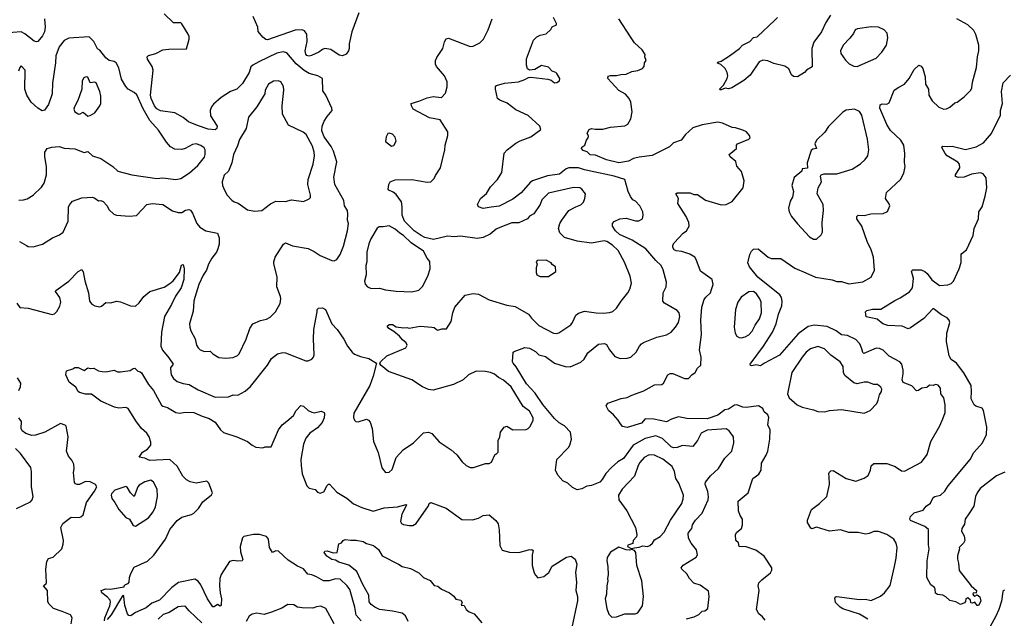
# Model space of a CAD drawing. Extents: x 2057697 to 2160550, y 827490 to 1016834.
# Tile 411 of 509: x 2079763 to 2088032, y 991121 to 996148. Entities that reach past the tile are written whole.
import ezdxf

# ---------------------------------------------------------------- set-up
doc = ezdxf.new("R2010")
doc.units = 0

msp = doc.modelspace()

# ---------------------------------------------------------------- linework, layer by layer
at = {"layer": '0CON20XD'}
for points in [[(2079762.5, 994285), (2079820.3, 994250.3), (2079835, 994242.5), (2079875, 994240), (2079955, 994262.9), (2080038.8, 994315), (2080098.3, 994341.7), (2080128, 994365), (2080171.2, 994455), (2080173.8, 994575), (2080182.7, 994597.3), (2080205, 994623.3), (2080285, 994652), (2080375, 994656.2), (2080395, 994650), (2080425, 994627.5), (2080445, 994630), (2080465, 994620), (2080495, 994586.7), (2080515, 994550), (2080554.2, 994514.2), (2080575, 994506), (2080685, 994499.2), (2080745, 994503.3), (2080831.2, 994595), (2080875, 994604.2), (2080965, 994595.8), (2081045, 994542.5), (2081095, 994528), (2081125, 994530), (2081155, 994549.4), (2081184.2, 994554.2), (2081197.1, 994547.1), (2081214.2, 994524.2), (2081249.2, 994435), (2081275, 994404.2), (2081325, 994374.3), (2081425, 994354.4), (2081439.1, 994315), (2081437.2, 994262.8), (2081427.5, 994222.5), (2081415.3, 994194.7), (2081375.8, 994145), (2081348.6, 994095), (2081332.9, 994045), (2081305, 994002), (2081268.2, 993925), (2081234, 993816), (2081225.6, 993785), (2081219.4, 993700.6), (2081190, 993595), (2081191.2, 993565), (2081198.8, 993535), (2081237.7, 993467.7), (2081248.8, 993415), (2081261.2, 993391.2), (2081277.5, 993375), (2081315, 993362.9), (2081363, 993363), (2081385, 993342), (2081435, 993312), (2081495, 993304.3), (2081555, 993312.5), (2081590.9, 993329.1), (2081606.7, 993343.3), (2081665.7, 993465), (2081694.3, 993555), (2081720, 993595), (2081785, 993620.8), (2081835, 993632.9), (2081865, 993649.2), (2081910.8, 993695), (2081949.2, 993765), (2081956.6, 993803.4), (2081954.4, 993824.4), (2081923.1, 993905), (2081924.3, 993985), (2081898.3, 994101.7), (2081896, 994115), (2081908, 994155), (2081977, 994263), (2081995, 994273.8), (2082055, 994248), (2082185, 994225.7), (2082235, 994201.9), (2082285, 994168.1), (2082385, 994124.3), (2082405, 994123.1), (2082425, 994133.3), (2082453.1, 994175), (2082481.2, 994245), (2082516.2, 994375), (2082523.5, 994435), (2082514.5, 994465), (2082519.5, 994515), (2082515.5, 994545), (2082490, 994585), (2082485, 994630), (2082408.9, 994765), (2082401.9, 994825), (2082425.5, 994955), (2082399.1, 995045), (2082378.3, 995081.7), (2082319.6, 995165), (2082301.2, 995215), (2082301.8, 995255), (2082320, 995295), (2082344.6, 995335.4), (2082387.5, 995385), (2082384, 995405), (2082333.8, 995515), (2082309.5, 995549.5), (2082306.2, 995655), (2082267.4, 995677.4), (2082195, 995694.6), (2082151.9, 995721.9), (2082085, 995776.8), (2082005, 995870), (2081975, 995877.5), (2081923.1, 995866.9), (2081770, 995795), (2081720, 995765), (2081705, 995752), (2081688.7, 995705), (2081635, 995611.5), (2081585.4, 995564.6), (2081534, 995545), (2081455, 995493.1), (2081390.5, 995439.5), (2081373.3, 995415), (2081363.6, 995385), (2081365, 995341.2), (2081420, 995255), (2081418.8, 995235), (2081405, 995222.9), (2081345, 995229.6), (2081255, 995259.3), (2081180.8, 995290.8), (2081136.7, 995326.7), (2081064.3, 995365), (2080945, 995381.2), (2080915, 995400), (2080894.3, 995425), (2080867.3, 995485), (2080861, 995515), (2080882.5, 995725), (2080875.8, 995755), (2080835.8, 995815), (2080832, 995835), (2080843.7, 995846.3), (2080905, 995863.3), (2080965, 995893.3), (2081015, 995901.2), (2081165, 995903.8), (2081186, 995985), (2081186.2, 996006.2), (2081177.5, 996025), (2081125, 996113.3), (2081115, 996120), (2081055, 996120), (2080975, 996197.5)], [(2082611.5, 996205), (2082552.7, 996045), (2082529.2, 995945), (2082530, 995905), (2082523.9, 995886.1), (2082505, 995858.8), (2082475, 995843.8), (2082445, 995850), (2082376.4, 995896.4), (2082325, 995905.7), (2082305, 995897.5), (2082276.1, 995873.9), (2082214.3, 995845.7), (2082195, 995841.4), (2082175, 995846.2), (2082165, 995857.5), (2082159.2, 995885), (2082175.9, 995964.1), (2082173.8, 996025), (2082155, 996053.8), (2082135, 996062.5), (2082075, 996059.1), (2081845, 995979.2), (2081830.2, 995980.2), (2081805, 996000), (2081765, 996049.5), (2081762.4, 996085), (2081722.5, 996175)], [(2086573.2, 996186.8), (2086532.5, 996125), (2086496.8, 996045), (2086431.3, 995958.7), (2086416.7, 995905), (2086417.5, 995752.5), (2086372, 995725), (2086355, 995703.3), (2086295, 995668.8), (2086262, 995672), (2086243.8, 995685), (2086221.2, 995735), (2086188.3, 995758.3), (2086095, 995780.5), (2086045, 995803.3), (2086005, 995806.5), (2085973.1, 995795), (2085897.9, 995682.1), (2085845, 995637.1), (2085742.5, 995575), (2085715, 995566.7), (2085687, 995573), (2085655, 995558.8), (2085645, 995558.8), (2085640.8, 995565), (2085672.5, 995597.5), (2085704, 995655), (2085710, 995675), (2085704.2, 995705), (2085688.3, 995738.3), (2085650.7, 995770.7), (2085623.6, 995783.6), (2085625, 995790), (2085655, 995800), (2085725, 995844), (2085808.8, 995905), (2085833.3, 995935), (2085893.8, 995965), (2085925, 995997.5), (2085955, 996003.8), (2086105, 996144), (2086125.8, 996165)], [(2079970.4, 996155), (2079975.3, 996085), (2079970.4, 996045), (2079955, 996012), (2079915, 995965.6), (2079905, 995961.1), (2079885, 995966.9), (2079805, 996029.5), (2079775, 996044.6), (2079635, 996034.6)], [(2080805, 993824), (2080855, 993865.8), (2080975, 993900.8), (2081025, 993931.4), (2081050.8, 993955), (2081105.4, 994024.6), (2081122.7, 994087.3), (2081135, 994091.2), (2081144.6, 994055), (2081140.9, 993965), (2081119.1, 993895), (2081072.1, 993825), (2081038.6, 993755), (2080979.2, 993655), (2080953.1, 993525), (2080948.2, 993405), (2080961.9, 993371.9), (2081015, 993309.2), (2081051.2, 993255), (2081028.6, 993225), (2081028.6, 993215), (2081036, 993165), (2081053.3, 993135), (2081085, 993110), (2081135, 993092.5), (2081185, 993084.3), (2081261.2, 993038.8), (2081405, 992978.1), (2081515, 992981.2), (2081555, 992998.8), (2081595, 992996.2), (2081655, 993028), (2081702.1, 993067.9), (2081845, 993248), (2081876.5, 993303.5), (2081927.3, 993342.7), (2081973.9, 993353.9), (2081995, 993351.2), (2082165, 993282), (2082185, 993284), (2082215, 993298), (2082230.8, 993315), (2082235.7, 993335), (2082230, 993465), (2082234.2, 993545), (2082261.2, 993695), (2082260, 993715), (2082272.5, 993725), (2082305, 993728.1), (2082332, 993715), (2082383.1, 993595), (2082430, 993545), (2082485, 993463.8), (2082514.4, 993405), (2082556.2, 993355), (2082575, 993340), (2082625, 993319.2), (2082695, 993302), (2082760, 993265), (2082732, 993155), (2082703.9, 993076.1), (2082568.8, 992845), (2082566.4, 992806.4), (2082574.1, 992784.1), (2082585, 992773.3), (2082605, 992771.2), (2082675, 992793.3), (2082692.5, 992785), (2082705, 992767.5), (2082722, 992715), (2082734.4, 992605), (2082773.2, 992513.2), (2082802.9, 992385), (2082835, 992346.2), (2082865, 992348), (2082890.3, 992369.7), (2082925, 992471.2), (2082983.3, 992536.7), (2083070.8, 992595), (2083155, 992678), (2083195, 992683.8), (2083225, 992673.3), (2083285, 992603.8), (2083385.6, 992535.6), (2083435, 992493.3), (2083477.5, 992435), (2083512.5, 992405), (2083545, 992387.5), (2083573, 992387), (2083675, 992420), (2083705, 992420), (2083725, 992432.5), (2083755, 992500), (2083765, 992500), (2083780, 992515), (2083780, 992615), (2083796.2, 992645), (2083800, 992685), (2083832.5, 992725), (2083855, 992733.3), (2083905, 992702.5), (2084015, 992707.1), (2084034.3, 992715.7), (2084049.1, 992730.9), (2084076.4, 992786.4), (2084073.9, 992803.9), (2084045, 992860), (2083990.9, 992900.9), (2083890, 993065), (2083825, 993121.2), (2083785, 993143.3), (2083751, 993171), (2083718, 993185), (2083675, 993193.9), (2083595, 993197.1), (2083531.2, 993165), (2083487.5, 993122.5), (2083405, 993085.8), (2083235, 993035.6), (2083195, 993042.2), (2083145, 993063.6), (2083055, 993124.6), (2082860, 993195), (2082797.5, 993245), (2082788.3, 993258.3), (2082792.5, 993275), (2082845, 993325.7), (2083005, 993391.2), (2083016.2, 993415), (2083007.5, 993435), (2082978.3, 993458.3), (2082951.7, 993491.7), (2082905, 993530), (2082862.5, 993555), (2082850, 993575), (2082865, 993587.5), (2082893, 993587), (2082925, 993570), (2082985, 993560), (2083015, 993563.3), (2083035, 993558.8), (2083125, 993573.8), (2083225, 993566.2), (2083245, 993562.5), (2083262.5, 993545), (2083275, 993541.2), (2083307, 993553), (2083347, 993553), (2083385, 993612.5), (2083399.2, 993685), (2083416, 993735), (2083505, 993836), (2083571.2, 993848.8), (2083615, 993844.2), (2083705, 993794.4), (2083855, 993751.5), (2083925, 993738.6), (2084036.4, 993676.4), (2084061.7, 993641.7), (2084121.3, 993581.3), (2084245, 993514.2), (2084268.3, 993511.7), (2084291.7, 993518.3), (2084391.2, 993585), (2084406.2, 993605), (2084433.1, 993666.9), (2084455.8, 993684.2), (2084505, 993699.2), (2084605, 993685.8), (2084665, 993684.3), (2084715, 993688.6), (2084745, 993698), (2084776, 993725), (2084814.6, 993785.4), (2084870, 993855), (2084887.5, 993885), (2084902, 993935), (2084890, 993995), (2084842.4, 994112.4), (2084788.8, 994208.8), (2084742.5, 994255), (2084695, 994285.4), (2084671.7, 994291.7), (2084565, 994271.6), (2084445, 994288.7), (2084338.6, 994318.6), (2084299.3, 994359.3), (2084288.1, 994395), (2084298.6, 994435), (2084315.5, 994464.5), (2084374, 994545), (2084433.3, 994575), (2084475, 994593.8), (2084496.7, 994615), (2084510, 994645), (2084513.8, 994685), (2084484.2, 994724.2), (2084466.7, 994735), (2084415, 994738.6), (2084205, 994690), (2084148, 994635), (2084133.4, 994596.6), (2084082, 994518), (2084045, 994497.5), (2084028.8, 994475), (2083955, 994443.3), (2083895, 994441.1), (2083795, 994402.5), (2083765, 994387.5), (2083712.8, 994347.2), (2083655, 994319.2), (2083605, 994309.2), (2083465, 994330.3), (2083415, 994323.4), (2083355, 994328.9), (2083239.2, 994300.8), (2083165, 994318.4), (2083135.2, 994335.2), (2083075, 994373.8), (2082994.3, 994455), (2082973.7, 994505), (2082976.2, 994575), (2082968.1, 994618.1), (2082925, 994680), (2082900.2, 994700.2), (2082862.5, 994715), (2082856.7, 994725), (2082863.3, 994765), (2082873.3, 994785), (2082916, 994804), (2083055, 994805.7), (2083185, 994784.2), (2083215, 994786), (2083245, 994813.3), (2083255, 994840), (2083296, 994905), (2083333.8, 995055), (2083335.8, 995095), (2083357.5, 995175), (2083357.5, 995205), (2083295, 995307.5), (2083205, 995324), (2083067, 995397), (2083052.5, 995425), (2083050, 995445), (2083116.1, 995463.9), (2083185, 995492), (2083235, 995502), (2083305, 995493.3), (2083338.7, 995531.3), (2083352.5, 995585), (2083354.2, 995625), (2083330, 995675), (2083262.5, 995755), (2083254.4, 995775), (2083254.3, 995804.3), (2083265, 995830), (2083315.5, 995904.5), (2083329.1, 995960.9), (2083345, 995986.7), (2083365, 995991.2), (2083545, 995921.4), (2083570, 995925), (2083627.6, 995952.4), (2083657.5, 995985), (2083697, 996063), (2083732, 996155)], [(2085362.6, 991117.4), (2085426.8, 991133.2), (2085465, 991154.2), (2085495, 991182), (2085515.9, 991184.1), (2085543.3, 991205), (2085554.2, 991305.8), (2085548.7, 991348.7), (2085478.3, 991398.3), (2085425, 991417.5), (2085388.6, 991455), (2085365.5, 991495.5), (2085323.2, 991533.2), (2085319.2, 991545), (2085335, 991568), (2085443.8, 991635), (2085454, 991655), (2085447.1, 991695), (2085402, 991752), (2085380.8, 991795), (2085377.5, 991835), (2085395, 991858), (2085408.6, 991875), (2085414, 991905), (2085437.5, 991945), (2085495.6, 992005), (2085545.8, 992115), (2085548.1, 992141.9), (2085541.1, 992185), (2085518.9, 992245), (2085523.5, 992265), (2085565, 992318.6), (2085632, 992378), (2085685.4, 992464.6), (2085742.5, 992525), (2085761.4, 992595), (2085756.2, 992645), (2085722, 992695), (2085695, 992711.5), (2085535, 992700.9), (2085485.3, 992674.7), (2085455, 992614.2), (2085416.4, 992563.6), (2085327.9, 992572.1), (2085283.4, 992556.6), (2085255, 992553.8), (2085235, 992560.9), (2085161, 992631), (2085105.4, 992654.6), (2085015, 992630.9), (2084915.5, 992575), (2084835, 992462.9), (2084785, 992434.5), (2084732.6, 992387.4), (2084684, 992336), (2084655, 992286), (2084635, 992264), (2084565, 992235.8), (2084525, 992231.2), (2084485, 992208.8), (2084445, 992201.2), (2084405, 992220), (2084365.6, 992255.6), (2084325, 992276.7), (2084282.7, 992322.7), (2084263.3, 992365), (2084273.3, 992455), (2084372, 992555), (2084384.3, 992575), (2084398, 992625), (2084388, 992685), (2084338.5, 992738.5), (2084293.9, 992763.9), (2084255, 992800), (2084157.2, 992917.2), (2084091.8, 993011.8), (2084020.4, 993090.4), (2083932.6, 993232.6), (2083906, 993265), (2083902, 993275), (2083907.5, 993355), (2083915, 993362.5), (2084005, 993394), (2084045, 993388.6), (2084095, 993362.5), (2084122.4, 993332.4), (2084178.3, 993318.3), (2084254.6, 993264.6), (2084344.3, 993234.3), (2084385, 993232), (2084475, 993270.8), (2084503.4, 993296.6), (2084535, 993350.8), (2084625, 993422), (2084675, 993428.8), (2084690.6, 993420.6), (2084716.4, 993376.4), (2084760.3, 993320.3), (2084805, 993302), (2084865.7, 993304.3), (2084895, 993314), (2084941.4, 993355), (2084967.1, 993405), (2084983.8, 993426.2), (2085002.8, 993437.2), (2085115, 993483.1), (2085195, 993502.9), (2085234, 993525), (2085270.8, 993565), (2085295.7, 993605), (2085307.1, 993655), (2085300.8, 993685), (2085285, 993706), (2085177.7, 993767.7), (2085164.2, 993784.2), (2085168, 993855), (2085192, 993905), (2085196, 993945), (2085168.1, 994048.1), (2085150, 994085), (2085106.5, 994126.5), (2085022.5, 994225), (2084906.6, 994296.6), (2084800.9, 994345), (2084767.5, 994375), (2084741.1, 994415), (2084741.4, 994435), (2084755, 994452.9), (2084803.4, 994476.6), (2084855, 994482.5), (2084935, 994458.2), (2084962.6, 994457.4), (2084992, 994475), (2084999.4, 994505), (2084995.7, 994535), (2084970.6, 994585), (2084935, 994623.1), (2084912, 994635), (2084893.9, 994663.9), (2084871.9, 994705), (2084845.4, 994805.4), (2084756.7, 994835), (2084505, 994886.4), (2084455, 994903.4), (2084375, 994903.8), (2084352.7, 994895), (2084295, 994850.9), (2084195, 994837.1), (2084070, 994795), (2084049.4, 994780.6), (2083975, 994693.1), (2083905, 994641.1), (2083789.1, 994580.9), (2083722.7, 994572.7), (2083655, 994561.2), (2083617, 994577), (2083607.5, 994595), (2083633.8, 994645), (2083683, 994687), (2083716.2, 994745), (2083774.5, 994805.5), (2083812.9, 994865), (2083832.2, 995027.8), (2083856.1, 995053.9), (2083929.1, 995110.9), (2083965, 995130.8), (2084056.2, 995165), (2084138.8, 995225), (2084132, 995255), (2084033.8, 995343.8), (2083930.8, 995390.8), (2083855.4, 995445.4), (2083795, 995471.2), (2083776.1, 995486.1), (2083757.5, 995565), (2083758.8, 995585), (2083765.9, 995594.1), (2083835.7, 995614.3), (2083953.2, 995626.8), (2084005.6, 995644.4), (2084035, 995662), (2084055, 995664), (2084197.5, 995647.5), (2084225, 995638.8), (2084255, 995618.8), (2084275, 995621.2), (2084296.7, 995635), (2084300, 995655), (2084273.8, 995695), (2084265, 995703.8), (2084234.3, 995714.3), (2084205, 995748), (2084145, 995763.8), (2084089.5, 995730.5), (2084045, 995723.8), (2084026.7, 995735), (2084018, 995765), (2084020.3, 995819.7), (2084078.8, 995975), (2084105, 996003.8), (2084132.7, 996017.3), (2084185, 996030), (2084224.2, 996065.8), (2084235, 996086.7), (2084270, 996105), (2084270, 996115), (2084246.2, 996165)], [(2085824.2, 994874.2), (2085786.4, 994916.4), (2085778.3, 994958.3), (2085730, 994995), (2085722.5, 995015), (2085782.5, 995065), (2085782.5, 995095), (2085790, 995105), (2085885, 995143.3), (2085896.7, 995155), (2085893.3, 995175), (2085867.5, 995205), (2085835, 995220), (2085775, 995240), (2085745, 995243.8), (2085665, 995278.6), (2085625, 995287.5), (2085494.6, 995265.4), (2085415, 995238.6), (2085354.2, 995185), (2085316.7, 995135), (2085255, 995112.9), (2085218.8, 995081.2), (2085075, 995006.1), (2084965, 994994.6), (2084918.5, 994981.5), (2084875, 994958.9), (2084795.8, 994945.8), (2084691.7, 994971.7), (2084598.8, 995008.8), (2084554.1, 995014.1), (2084528.3, 995038.3), (2084495, 995048.8), (2084480, 995065), (2084485, 995076.2), (2084510, 995095), (2084522.5, 995135), (2084536.7, 995155), (2084539.3, 995169.3), (2084527.5, 995195), (2084545, 995226.2), (2084565, 995233.3), (2084595, 995227.5), (2084660.6, 995229.4), (2084725, 995244.2), (2084845, 995256), (2084869.1, 995270.9), (2084894.2, 995315), (2084906.9, 995375), (2084895.7, 995455), (2084882.5, 995485), (2084851.3, 995521.3), (2084793.4, 995553.4), (2084701.2, 995655), (2084705, 995672.5), (2084725, 995680), (2084775, 995678.8), (2084811.7, 995688.3), (2084855, 995690), (2084905, 995713.8), (2084955, 995720), (2084992.3, 995737.7), (2085006.7, 995755), (2085011.2, 995785), (2085023.3, 995805), (2085013.8, 995835), (2085016.2, 995855), (2084990, 995895), (2084925, 995952), (2084893.1, 996003.1), (2084794.4, 996155)], [(2086885, 991112.7), (2086815.3, 991155.3), (2086675, 991202.1), (2086652, 991215), (2086613.8, 991255), (2086608.3, 991291.7), (2086617.5, 991302.5), (2086626.7, 991303.3), (2086815, 991279.1), (2086865, 991281.5), (2086915, 991271.1), (2086991.9, 991308.1), (2087025.5, 991334.5), (2087072.5, 991397.5), (2087110, 991555), (2087124.4, 991625.6), (2087132.9, 991715), (2087123, 991753), (2087104, 991785), (2087044.2, 991825), (2086975, 991851.2), (2086935, 991851.1), (2086896.9, 991833.1), (2086865, 991828.9), (2086805, 991840.8), (2086725, 991842.9), (2086655, 991864), (2086565, 991853.8), (2086455, 991885.8), (2086415, 991873.3), (2086407, 991877), (2086380, 991925), (2086380, 991945), (2086413.3, 992035), (2086480, 992085), (2086542.5, 992145), (2086563.5, 992245), (2086561.1, 992311.1), (2086558, 992335), (2086562.7, 992347.3), (2086575, 992358.8), (2086595, 992362), (2086705, 992295.8), (2086785.8, 992274.2), (2086855, 992298.8), (2086889.7, 992320.3), (2086909.2, 992365), (2086915, 992402.5), (2086935, 992421.2), (2087045, 992422.5), (2087116.4, 992396.4), (2087169.7, 992359.7), (2087195, 992355.8), (2087337, 992433), (2087383, 992497), (2087415.5, 992605), (2087491.4, 992738.6), (2087516.9, 992795), (2087535, 992850), (2087534, 992915), (2087525, 992972.5), (2087500, 993005), (2087495, 993052.5), (2087475, 993078.8), (2087455, 993083.3), (2087433.6, 993076.4), (2087405, 993078.8), (2087380.7, 993059.3), (2087340, 993055), (2087312.5, 993035), (2087295, 993030), (2087255, 993074), (2087182.4, 993102.4), (2087174.5, 993125), (2087183.5, 993175), (2087182.2, 993205), (2087171.4, 993255), (2087153.6, 993273.6), (2087065, 993321.1), (2087014.1, 993374.1), (2086985, 993387.9), (2086955, 993389.6), (2086852.5, 993345), (2086843.2, 993353.2), (2086836.7, 993385), (2086817.9, 993425), (2086785, 993462.7), (2086715, 993496.4), (2086665, 993500.5), (2086619.4, 993535), (2086545, 993570.4), (2086435, 993582.7), (2086385, 993572.7), (2086300.7, 993509.3), (2086145, 993330.8), (2086017.5, 993265), (2085985, 993242.5), (2085945, 993250), (2085911.7, 993241.7), (2085900, 993245), (2085897.5, 993255), (2086010, 993405), (2086085.3, 993524.7), (2086115.3, 993594.7), (2086134.2, 993675.8), (2086162.7, 993745), (2086167.3, 993785), (2086160.9, 993815), (2086146.8, 993836.8), (2085960.9, 993985), (2085891.3, 994071.3), (2085878.1, 994105), (2085894.1, 994175.9), (2085908.8, 994205), (2085925, 994220), (2085965, 994223.8), (2086047.5, 994155), (2086075, 994143.8), (2086155, 994143.3), (2086271.7, 994061.7), (2086365, 994022.2), (2086445, 993986.9), (2086585, 993963.3), (2086625, 993948.9), (2086665, 993948.9), (2086725, 993930), (2086845, 993945.6), (2086913, 993987), (2086940.5, 994045), (2086934.6, 994155), (2086913.8, 994215), (2086878.8, 994285), (2086834.4, 994414.4), (2086793.8, 994475), (2086793.8, 994495), (2086805, 994506.2), (2086855, 994504), (2086911.2, 994518.8), (2087015, 994520), (2087051.7, 994538.3), (2087070, 994585), (2087065, 994602.5), (2087033.8, 994645), (2087042.1, 994697.9), (2087158.8, 994805), (2087189.3, 994859.3), (2087200, 994915), (2087192.3, 994947.7), (2087197.5, 995025), (2087188, 995095), (2087162, 995135), (2087076.5, 995216.5), (2087045, 995268.6), (2086985.6, 995405), (2086988.3, 995431.7), (2087005, 995440), (2087045, 995439.2), (2087065, 995448.8), (2087108, 995555), (2087145, 995582), (2087195, 995606.2), (2087232.5, 995655), (2087275, 995728.8), (2087315, 995766.2), (2087335, 995756.7), (2087347.3, 995737.3), (2087367.1, 995667.1), (2087370, 995605), (2087394, 995565), (2087398.8, 995515), (2087426.7, 995465), (2087482.4, 995412.4), (2087525, 995397.5), (2087545, 995400), (2087575, 995414), (2087615, 995448.8), (2087635, 995456.2), (2087695, 995498.8), (2087750, 995555), (2087760, 995575), (2087763.9, 995623.9), (2087798.1, 995745), (2087807.1, 995835), (2087818.6, 995885), (2087816.9, 995935), (2087793.4, 996023.4), (2087775, 996056.2), (2087725, 996103.3), (2087632.5, 996155)], [(2086795, 995754.2), (2086955.4, 995824.6), (2087004, 995875), (2087041.2, 995935), (2087052.5, 995995), (2087047.5, 996035), (2087023, 996063), (2086975, 996084.3), (2086915, 996088.5), (2086798.3, 996071.7), (2086778.3, 996061.7), (2086765, 996032.5), (2086735, 995992.5), (2086677.5, 995935), (2086656.7, 995885), (2086660, 995865), (2086697.7, 995807.7), (2086727.7, 995777.7), (2086767.7, 995757.7), (2086795, 995754.2)], [(2079755, 994631.9), (2079795, 994634.3), (2079825, 994644.2), (2079876, 994675), (2079945, 994742.5), (2079969.4, 994775), (2079988.5, 994845), (2079987.5, 994915), (2079973.1, 994995), (2079974.3, 995035), (2079994.2, 995065.8), (2080032.3, 995077.7), (2080095, 995084), (2080135, 995069.2), (2080225, 995064.2), (2080305, 995032.9), (2080335, 995040.6), (2080375, 995005.6), (2080445, 994981.1), (2080546.2, 994915), (2080586.6, 994876.6), (2080705.6, 994845.6), (2080915, 994814.4), (2080965, 994819.2), (2081075, 994806), (2081116.8, 994813.2), (2081188.9, 994861.1), (2081257.6, 994922.4), (2081315.7, 994994.3), (2081321.2, 995015), (2081320, 995055), (2081312.3, 995072.3), (2081285, 995090), (2081245, 995104.3), (2081215, 995099.4), (2081153.6, 995066.4), (2081125, 995059.1), (2081065, 995061.5), (2081029.6, 995079.6), (2080995, 995118.8), (2080929.3, 995219.3), (2080855, 995302), (2080799.6, 995399.6), (2080745.4, 995515.4), (2080725, 995535.8), (2080675, 995564), (2080655, 995586.7), (2080619.1, 995649.1), (2080594.7, 995744.7), (2080573.6, 995785), (2080555, 995797.1), (2080515, 995804.4), (2080485, 995827.2), (2080435, 995891.9), (2080415, 995904.2), (2080385, 995963.8), (2080345, 996003.8), (2080175, 995993.1), (2080135.7, 995974.3), (2080095, 995920), (2080067.3, 995845), (2080064.5, 995785.5), (2080039.2, 995615), (2080034.4, 995525), (2080004.3, 995435), (2079971.7, 995388.3), (2079952.1, 995382.1), (2079914.5, 995404.5), (2079860, 995455), (2079823.6, 995513.6), (2079805.8, 995565), (2079807.5, 995725), (2079775, 995760), (2079763, 995747), (2079753.3, 995715)], [(2080335, 995338.8), (2080355, 995342), (2080394.2, 995365.8), (2080436.4, 995423.6), (2080444.2, 995445), (2080444.1, 995505.9), (2080437.1, 995545), (2080405, 995617.5), (2080395, 995623.3), (2080355, 995616.2), (2080336, 995665), (2080321.2, 995668.8), (2080300.3, 995659.7), (2080286.8, 995633.2), (2080284.3, 995565), (2080252.1, 995467.9), (2080222.5, 995415), (2080218, 995395), (2080226.7, 995375), (2080255, 995356.2), (2080265, 995353.8), (2080295, 995371.2), (2080335, 995338.8)], [(2081735, 994539.4), (2081795, 994544.2), (2081869.1, 994600.9), (2081915, 994624.2), (2081995, 994620), (2082045, 994634.2), (2082145, 994620), (2082195, 994642.5), (2082203.8, 994655), (2082205.9, 994674.1), (2082183.6, 994765), (2082184.5, 994805), (2082226.4, 994935), (2082237.8, 995005), (2082236.3, 995036.3), (2082221.9, 995085), (2082167.5, 995185), (2082144.5, 995204.5), (2082020.7, 995260.7), (2081968.6, 995355), (2081967.1, 995425), (2081980, 995555), (2081977.3, 995587.3), (2081956.7, 995625), (2081935, 995633.8), (2081895, 995630.8), (2081853.2, 995606.8), (2081825, 995556.7), (2081822.9, 995525), (2081807.5, 995502.5), (2081755.7, 995415), (2081685, 995330), (2081664.4, 995235), (2081608, 995142), (2081592.2, 995087.8), (2081558.6, 995015), (2081544, 994945), (2081517.5, 994875), (2081478.8, 994841.2), (2081461.9, 994785), (2081465.7, 994755), (2081482.5, 994715), (2081505.8, 994675), (2081545, 994631.4), (2081565, 994618.1), (2081597.9, 994607.9), (2081675, 994550.5), (2081735, 994539.4)], [(2088035, 992348.6), (2087965, 992318.6), (2087828.3, 992211.7), (2087803.8, 992176.2), (2087791.1, 992145), (2087775, 992062.5), (2087735, 991997.5), (2087703.3, 991955), (2087697, 991913), (2087673.8, 991875), (2087673, 991853), (2087693.8, 991815), (2087700, 991775), (2087688.3, 991751.7), (2087653.6, 991716.4), (2087656.7, 991705), (2087638.8, 991645), (2087638.3, 991618.3), (2087647.5, 991585), (2087651.7, 991521.7), (2087754.1, 991394.1), (2087798, 991355), (2087796.7, 991333.3), (2087770, 991335), (2087767.5, 991325), (2087773.3, 991315), (2087785, 991307.5), (2087805, 991317.5), (2087825, 991302.5), (2087833.8, 991265), (2087815, 991227.5), (2087805, 991230), (2087785, 991257.5), (2087765, 991247.5), (2087751.7, 991251.7), (2087746.7, 991275), (2087725, 991292.5), (2087710, 991285), (2087707, 991263), (2087698.3, 991251.7), (2087665, 991237.5), (2087625, 991260), (2087575, 991271.2), (2087542, 991302), (2087515.9, 991315.9), (2087471.7, 991321.7), (2087455, 991332.5), (2087452.5, 991365), (2087445, 991380), (2087415, 991401.2), (2087382.4, 991465), (2087383.6, 991603.6), (2087400.3, 991705), (2087395, 991737.5), (2087395, 991866.2), (2087365, 991890.8), (2087242.7, 991942.7), (2087238, 991955), (2087244, 991975), (2087275, 992005.8), (2087350.7, 992029.3), (2087375.8, 992064.2), (2087412.3, 992087.7), (2087433.8, 992135), (2087447.5, 992145), (2087495, 992155.7), (2087532.1, 992187.9), (2087560.9, 992235), (2087745.8, 992454.2), (2087775, 992512.7), (2087847.5, 992595), (2087883.4, 992665), (2087885.3, 992725), (2087856.9, 992865), (2087845, 992885.6), (2087792.9, 992902.9), (2087780, 992915), (2087753.2, 992963.2), (2087756.4, 993025), (2087752.3, 993075), (2087692.1, 993182.1), (2087630.4, 993265), (2087586.2, 993295), (2087568.2, 993325), (2087545.2, 993445.2), (2087550.2, 993515), (2087575.4, 993605), (2087570, 993625), (2087550.6, 993645), (2087505, 993668.8), (2087435, 993722.5), (2087355, 993638.8), (2087245, 993559.2), (2087225, 993552), (2087175, 993573.8), (2087055, 993578.8), (2087012.5, 993595), (2086965, 993633.8), (2086871.7, 993651.7), (2086867.5, 993695), (2086877.5, 993705), (2086925, 993716), (2086995, 993716.7), (2087111.1, 993788.9), (2087158.6, 993811.4), (2087235, 993862.5), (2087260.8, 993895), (2087269.4, 993975), (2087252.5, 994035), (2087265, 994046.2), (2087335, 994047.5), (2087365, 994034.3), (2087385, 994017.1), (2087422.1, 993962.1), (2087486.7, 993915), (2087558, 993922), (2087585, 993933.1), (2087605, 993952.9), (2087651.5, 994055), (2087669.7, 994110.3), (2087668.6, 994175), (2087674.6, 994185.4), (2087715.7, 994215), (2087771.2, 994335), (2087780, 994395), (2087815.6, 994475), (2087817.8, 994535), (2087844.6, 994575.4), (2087870.9, 994665), (2087885.6, 994735), (2087880.6, 994820.6), (2087855, 994853.8), (2087832.3, 994862.3), (2087755, 994850), (2087694.4, 994825.6), (2087645, 994824), (2087622, 994832), (2087622, 994845), (2087658.6, 994905), (2087655.8, 994935), (2087640.7, 994950.7), (2087552, 995005), (2087534, 995025), (2087507.5, 995075), (2087515, 995086.7), (2087555, 995082), (2087595, 995086.7), (2087705, 995056.9), (2087795, 995079.6), (2087857.8, 995115), (2087925, 995190.8), (2088000, 995345), (2088000, 995385), (2088017.1, 995445), (2088008.7, 995545), (2088023.6, 995616.4), (2088085, 995683.1)], [(2086455, 994304), (2086495, 994342.5), (2086506, 994365), (2086500.8, 994445), (2086513.1, 994545), (2086510, 994595), (2086460, 994685), (2086468.8, 994735), (2086497.1, 994785), (2086487.5, 994835), (2086492.5, 994845), (2086517.7, 994852.3), (2086625.8, 994854.2), (2086755, 994892), (2086825, 994936), (2086864, 994975), (2086884.4, 995005.6), (2086893.3, 995055), (2086882.5, 995145), (2086835.6, 995345), (2086815, 995376), (2086775, 995395.7), (2086705, 995387.5), (2086675, 995371.1), (2086555, 995250.8), (2086525, 995204), (2086455, 995135.8), (2086440.6, 995105), (2086453.3, 995066.7), (2086425, 995060.8), (2086410.9, 995049.1), (2086377.5, 994945), (2086380, 994900), (2086334.2, 994895.8), (2086332.5, 994875), (2086267, 994823), (2086246.2, 994755), (2086261.2, 994705), (2086253, 994657), (2086233.8, 994625), (2086220, 994565), (2086226.2, 994535), (2086246, 994495), (2086295, 994433.8), (2086395, 994323.8), (2086430, 994305), (2086455, 994304)], [(2082885, 995086.7), (2082905, 995092.5), (2082923.6, 995126.4), (2082915, 995162.5), (2082895, 995186), (2082865.9, 995195.9), (2082855, 995193.3), (2082840, 995165), (2082836.2, 995125), (2082885, 995086.7)], [(2086024.5, 991104.5), (2086000, 991135), (2085969.2, 991159.2), (2085950, 991195), (2085973.8, 991355), (2085963.3, 991395), (2085971.2, 991418.8), (2085996, 991445), (2086068.1, 991501.9), (2086080, 991525), (2086079.2, 991545), (2086015, 991642.5), (2085945, 991694.2), (2085865, 991722.5), (2085803.8, 991723.8), (2085800, 991755), (2085777.5, 991775), (2085773.3, 991825), (2085786.7, 991845), (2085824.1, 991875.9), (2085834, 991905), (2085832, 991955), (2085814, 991985), (2085800.8, 992025), (2085798, 992105), (2085880, 992175), (2085918.8, 992295), (2085969.7, 992330.3), (2085991.2, 992365), (2085992.9, 992425), (2086031.7, 992491.7), (2086045.6, 992525), (2086062.5, 992625), (2086066, 992705), (2086046.1, 992746.1), (2086053.6, 992806.4), (2086045, 992831.2), (2086014.2, 992854.2), (2086002.5, 992882.5), (2085966.7, 992906.7), (2085865, 992890), (2085835, 992893.8), (2085785, 992913.9), (2085765, 992912.2), (2085715, 992877.5), (2085685, 992872.1), (2085625, 992828.4), (2085535, 992797), (2085365, 992800), (2085295, 992812.9), (2085237, 992793), (2085195, 992770.8), (2085087.6, 992792.4), (2085015, 992796.2), (2084985, 992759.4), (2084864.1, 992724.1), (2084825, 992732.5), (2084801.7, 992761.7), (2084790, 992785), (2084750.9, 992830.9), (2084707.5, 992865), (2084688.8, 992905), (2084701.7, 992928.3), (2084815, 992968), (2084865, 992974), (2084905, 992996), (2085005, 993030), (2085095, 993080.8), (2085155, 993083.8), (2085168.8, 993095), (2085206, 993165), (2085225, 993177.5), (2085247.4, 993177.4), (2085345, 993136), (2085380, 993135), (2085406.7, 993165), (2085435.6, 993184.4), (2085455, 993222.5), (2085483.6, 993246.4), (2085486.2, 993315), (2085472, 993375), (2085487.8, 993505), (2085483.7, 993623.7), (2085491.4, 993735), (2085511.7, 993798.3), (2085525, 993818.8), (2085565, 993853.3), (2085573.3, 993883.3), (2085586.2, 993925), (2085578.8, 993965), (2085480, 994035), (2085445, 994133.3), (2085432.7, 994152.7), (2085390, 994180), (2085325, 994200.5), (2085275, 994206.2), (2085260, 994215), (2085248.8, 994235), (2085248, 994255), (2085258, 994275), (2085334.5, 994355.5), (2085362, 994375), (2085384, 994415), (2085382, 994445), (2085360, 994495), (2085288.8, 994605), (2085296.2, 994645), (2085273.3, 994685), (2085285, 994692.5), (2085395, 994694.2), (2085425, 994680), (2085455, 994680), (2085522.7, 994632.7), (2085655, 994592), (2085695, 994596.2), (2085745, 994621.2), (2085839.2, 994735), (2085847.5, 994795), (2085824.2, 994874.2)], [(2083055, 993863.6), (2083115, 993877.1), (2083145, 993908), (2083191.4, 993995), (2083210, 994055), (2083208.3, 994118.3), (2083184.5, 994144.5), (2083153.1, 994205), (2083051.1, 994275), (2082985.7, 994335.7), (2082954.3, 994354.3), (2082915, 994389.5), (2082865, 994418), (2082815, 994408.8), (2082780.5, 994409.5), (2082765, 994396.7), (2082711.7, 994308.3), (2082695.4, 994264.6), (2082679.2, 994195), (2082678.1, 994115), (2082670.8, 994085), (2082672.9, 994005), (2082658.8, 993951.2), (2082665, 993926.7), (2082684.4, 993904.4), (2082715, 993890.8), (2082785, 993893.3), (2082835, 993880.5), (2082925, 993869.1), (2083055, 993863.6)], [(2084135, 993991.2), (2084205, 993992.5), (2084266.1, 994033.9), (2084263, 994073), (2084235, 994092.5), (2084227.5, 994105), (2084185, 994128.8), (2084110, 994125), (2084100, 994115), (2084110, 994095), (2084100, 994065), (2084100, 994025), (2084106.4, 994006.4), (2084135, 993991.2)], [(2079737.6, 993767.6), (2079765, 993731.2), (2079835, 993726.2), (2080035, 993673.3), (2080055, 993676.7), (2080075, 993696.7), (2080098.7, 993741.3), (2080107.5, 993775), (2080100, 993815), (2080063.8, 993865), (2080066.7, 993875), (2080175, 993951.2), (2080255, 994033.3), (2080285, 994050), (2080295, 994030), (2080309.2, 993955), (2080340, 993855), (2080348.8, 993785), (2080368.3, 993758.3), (2080395, 993743.8), (2080435, 993736.2), (2080448.8, 993741.2), (2080485, 993773.8), (2080529.5, 993770.5), (2080575, 993783.8), (2080608.3, 993778.3), (2080693.9, 993743.9), (2080735, 993743.3), (2080765, 993771.2), (2080805, 993824)], [(2085825, 993477.1), (2085855, 993484.4), (2085885, 993501.1), (2085915, 993533.1), (2085938.1, 993581.9), (2085975.6, 993635), (2085992.9, 993685), (2085989.6, 993775), (2085977.5, 993805), (2085950.5, 993845), (2085925, 993866.5), (2085885, 993863.3), (2085821.9, 993818.1), (2085793.6, 993776.4), (2085773.4, 993715), (2085763.5, 993565), (2085771.4, 993515), (2085785, 993491.2), (2085805, 993479.2), (2085825, 993477.1)], [(2086855, 992843.3), (2086906.7, 992865), (2086960, 992925), (2086973.6, 992953.6), (2086982.3, 992997.7), (2087001.2, 993025), (2087003.8, 993045), (2086995, 993063.3), (2086967.5, 993085), (2086935, 993083.3), (2086885, 993103.5), (2086855, 993103.6), (2086795, 993090.8), (2086769.3, 993099.3), (2086691.2, 993161.2), (2086682.2, 993185), (2086678.6, 993235), (2086653.5, 993273.5), (2086575, 993330.8), (2086522, 993385), (2086465, 993403.5), (2086405, 993383.6), (2086367.5, 993355), (2086333.1, 993315), (2086247.5, 993185), (2086211.4, 993005), (2086225, 992972), (2086292.4, 992912.4), (2086335, 992894.2), (2086430.6, 992870.6), (2086465, 992858.6), (2086525, 992854.3), (2086565, 992866.9), (2086665, 992874.3), (2086855, 992843.3)], [(2080475, 991100), (2080478, 991125), (2080519.2, 991225), (2080526, 991256), (2080522.5, 991272.5), (2080499.3, 991299.3), (2080453.3, 991335), (2080447.5, 991355), (2080485, 991370), (2080525, 991366), (2080640, 991385), (2080640, 991395), (2080650, 991405), (2080675, 991412.5), (2080682.5, 991425), (2080686.2, 991465), (2080697.5, 991497.5), (2080725, 991550), (2080835, 991600), (2080889.4, 991650.6), (2080987.1, 991785), (2081025, 991866), (2081085, 991942), (2081125, 991970), (2081205, 991992), (2081226.4, 992003.6), (2081265, 992042.5), (2081300.9, 992099.1), (2081373.2, 992156.8), (2081382.5, 992175), (2081350, 992255), (2081335, 992272.9), (2081245, 992254.7), (2081195, 992266.9), (2081163, 992283), (2081133.5, 992313.5), (2081085, 992398.9), (2081025, 992454.6), (2080855, 992447.1), (2080836.1, 992453.9), (2080815, 992466.7), (2080767.5, 992475), (2080794.1, 992515.9), (2080835, 992540.6), (2080863.3, 992575), (2080865, 992600), (2080849.2, 992645), (2080831.8, 992675), (2080785.6, 992715.6), (2080738.3, 992778.3), (2080675, 992881.8), (2080655, 992891.8), (2080595, 992885.3), (2080558, 992895), (2080445, 992945.3), (2080365, 993002), (2080315.6, 993004.4), (2080265, 993016), (2080253.3, 993025), (2080235, 993063.3), (2080178.8, 993105), (2080150, 993165), (2080155, 993198.8), (2080210, 993215), (2080225, 993227.5), (2080255, 993227.5), (2080305, 993203.3), (2080335, 993223.3), (2080355, 993217.5), (2080385, 993222.5), (2080425, 993200), (2080455, 993192.5), (2080485, 993192), (2080555, 993206.2), (2080585, 993192), (2080608.6, 993191.4)], [(2080608.6, 993191.4), (2080689.2, 993200.8), (2080715, 993220), (2080730.7, 993220.7), (2080755, 993197.5), (2080775, 993192), (2080785, 993182), (2080844.6, 993084.6), (2080885.6, 993035), (2080955, 992910), (2080965, 992901.4), (2081005, 992890.6), (2081075, 992849.2), (2081105, 992844.4), (2081155, 992852.2), (2081225, 992850.6), (2081295, 992818.1), (2081355, 992800), (2081405, 992767.1), (2081448.5, 992705), (2081475, 992681.5), (2081585, 992645.8), (2081675, 992606.2), (2081715, 992573.8), (2081745, 992558.8), (2081805, 992553.8), (2081825, 992561.2), (2081875, 992561.2), (2081937.5, 992705), (2081968, 992745), (2082005, 992776), (2082063.3, 992825), (2082084.2, 992865.8), (2082125, 992907.5), (2082145, 992903.3), (2082185.9, 992865.9), (2082215, 992852), (2082235, 992848), (2082295, 992859.2), (2082319.5, 992849.5), (2082323.8, 992835), (2082320, 992805), (2082304, 992765), (2082265, 992720), (2082200, 992675), (2082165.7, 992635), (2082145, 992582.5), (2082124.4, 992455), (2082125.8, 992404.2), (2082136, 992335), (2082174, 992235), (2082195, 992214), (2082245, 992203.8), (2082265, 992180), (2082285, 992171.2), (2082315.9, 992184.1), (2082345, 992237.5), (2082355, 992247.5), (2082365, 992246.7), (2082425, 992180), (2082510.5, 992130.5), (2082565, 992083.8), (2082635, 992051.2), (2082731.2, 992021.2), (2082822.4, 992047.6), (2082935, 992058.6), (2083008.3, 992078.3), (2083012.5, 992075), (2083008.8, 992065), (2082971.2, 991995), (2082962, 991935), (2082968.3, 991918.3), (2082985, 991908.8), (2083035, 991900), (2083065, 991901.2), (2083091.7, 991918.3), (2083196.7, 992065), (2083202.5, 992085), (2083215, 992092.5), (2083343.3, 992045), (2083475, 991950), (2083565, 991948), (2083615, 991962), (2083655, 991984), (2083705, 991990), (2083762.1, 991942.1), (2083781.2, 991915), (2083790.8, 991865), (2083793.8, 991733.8), (2083815, 991692.5), (2083875, 991677.5), (2083954.1, 991674.1), (2084036.2, 991696.2), (2084065, 991700), (2084075, 991690), (2084067.5, 991655), (2084066.2, 991565), (2084084.1, 991504.1), (2084095, 991482.5), (2084115, 991462.5), (2084165, 991472.5), (2084206.7, 991505), (2084235, 991560), (2084355, 991635.8), (2084395, 991642), (2084427.8, 991617.8), (2084440.8, 991575), (2084430, 991505), (2084439.2, 991425), (2084434.3, 991355), (2084446.9, 991305), (2084448.7, 991268.7), (2084400.4, 991045)], [(2079756.7, 993035), (2079770, 993065), (2079772.5, 993095), (2079745, 993140)], [(2080193.8, 991075), (2080203.3, 991125), (2080189.2, 991149.2), (2080118.7, 991178.7), (2080047.5, 991205), (2080010.7, 991240.7), (2080000.2, 991260.2), (2079995.1, 991355), (2079962.2, 991395), (2079985, 991413.4), (2079987.4, 991422.6), (2079982.7, 991535), (2079990.8, 991599.2), (2080005, 991624), (2080045, 991635.7), (2080115.8, 991705), (2080129.2, 991745), (2080130.8, 991775), (2080108.8, 991885), (2080125, 991917.5), (2080195, 991970), (2080261.7, 991968.3), (2080277, 991973), (2080295, 991990), (2080325, 992093.8), (2080392.1, 992187.9), (2080410, 992225), (2080400, 992245), (2080355, 992268), (2080315, 992270), (2080265, 992246.2), (2080244.1, 992244.1), (2080230.5, 992250.5), (2080222.9, 992262.9), (2080214.4, 992345), (2080220.6, 992375), (2080217.1, 992415), (2080199.8, 992449.8), (2080173.1, 992483.1), (2080156, 992525), (2080170, 992645), (2080152.5, 992735), (2080145, 992742.5), (2080105, 992756.2), (2079973.3, 992685), (2079895, 992660.4), (2079865, 992657.3), (2079815, 992672.2), (2079784.4, 992695), (2079775.6, 992715), (2079777.5, 992775), (2079755.4, 992805.4)], [(2079735, 992043.1), (2079852.1, 992097.9), (2079868, 992115), (2079877.1, 992145), (2079862.2, 992225), (2079860.6, 992355), (2079855, 992386.7), (2079769.2, 992505), (2079726.2, 992546.2)], [(2084898.3, 991708.3), (2084925, 991712.5), (2084965, 991718), (2084995, 991730), (2085035, 991724.3), (2085055, 991732.2), (2085078.1, 991751.9), (2085095, 991779.2), (2085140.7, 991809.3), (2085175.9, 991844.1), (2085227.3, 991945), (2085323.1, 992085), (2085335.6, 992125), (2085336.7, 992155), (2085297.3, 992257.3), (2085274.6, 992294.6), (2085262.5, 992355), (2085241.4, 992395), (2085165, 992458.2), (2085095, 992491.5), (2085050, 992495), (2085008.3, 992471.7), (2084970.4, 992429.6), (2084956.2, 992405), (2084927.1, 992315), (2084821.4, 992205), (2084793.1, 992155), (2084795.6, 992115), (2084861.1, 992025), (2084933.1, 991885), (2084945.8, 991824.2), (2084943.8, 991805), (2084916.2, 991775), (2084911.2, 991748.8), (2084870, 991735), (2084867.5, 991725), (2084898.3, 991708.3)], [(2080735, 991894), (2080845, 991965.8), (2080883.1, 992015), (2080903, 992057), (2080919.5, 992145), (2080916.7, 992205), (2080885.7, 992265), (2080865, 992280.6), (2080815, 992266.7), (2080765, 992238.9), (2080754.8, 992225.2), (2080725, 992143.3), (2080694.3, 992175), (2080665, 992222), (2080655, 992227.5), (2080561.7, 992198.3), (2080533.6, 992166.4), (2080530, 992155), (2080536.1, 992126.1), (2080562, 992095), (2080594.2, 992035), (2080655, 991968.8), (2080685, 991953.3), (2080715, 991901.2), (2080735, 991894)], [(2082630.4, 991100.4), (2082588.3, 991148.3), (2082578.4, 991215), (2082535, 991361.9), (2082512.9, 991395), (2082455, 991450.6), (2082415, 991451.8), (2082362.9, 991437.1), (2082315, 991435.3), (2082255, 991470.5), (2082215, 991485.6), (2082181.3, 991491.3), (2082145, 991537.1), (2082095, 991560.5), (2082018.3, 991608.3), (2081935, 991685.4), (2081915, 991687.9), (2081885, 991674.5), (2081861.6, 991715), (2081851.4, 991785), (2081835, 991808.8), (2081775.5, 991824.5), (2081725.4, 991824.6), (2081645, 991807.5), (2081633.4, 991796.6), (2081614.4, 991724.4), (2081618.3, 991678.3), (2081636, 991615), (2081632.5, 991605), (2081595, 991600), (2081555, 991607.5), (2081525, 991597.5), (2081455, 991490), (2081444.4, 991455), (2081441.1, 991395), (2081445.5, 991335.5), (2081458.6, 991285), (2081456.1, 991233.9), (2081450, 991225), (2081445, 991222.5), (2081425, 991236.7), (2081395, 991216.7), (2081385, 991218.8), (2081340, 991285), (2081285, 991401.4), (2081262.4, 991432.4), (2081235, 991448.9), (2081097.7, 991422.3), (2081040.2, 991379.8), (2080935.6, 991275), (2080871.5, 991248.5), (2080825, 991209.1), (2080735, 991170), (2080695, 991143.3), (2080680, 991145), (2080668.3, 991158.3), (2080645, 991230), (2080637.1, 991305), (2080635, 991312.5), (2080625, 991311.2), (2080530.5, 991149.5), (2080497.7, 991112.3)], [(2083025.3, 991095), (2083002.6, 991142.6), (2082975, 991164.1), (2082895, 991182.5), (2082785, 991196), (2082744.3, 991214.3), (2082715, 991236.2), (2082698.3, 991258.3), (2082695.5, 991315.5), (2082645, 991404), (2082594.6, 991514.6), (2082526.3, 991566.3), (2082441.9, 991591.9), (2082415, 991610), (2082384.3, 991614.3), (2082341.7, 991641.7), (2082320, 991675), (2082326.1, 991683.9), (2082345, 991688), (2082395, 991670.8), (2082430, 991675), (2082443, 991747), (2082466.1, 991753.9), (2082480, 991775), (2082496.4, 991783.6), (2082545, 991776.2), (2082587.7, 991777.7), (2082647.3, 991767.3), (2082675, 991750), (2082735, 991732), (2082775, 991700), (2082806.6, 991646.6), (2082943.8, 991575), (2082975, 991557.5), (2083045, 991539.2), (2083115, 991504), (2083153.3, 991465), (2083209.1, 991439.1), (2083245, 991398), (2083275, 991390), (2083305, 991366.7), (2083372.5, 991335), (2083407.7, 991307.7), (2083425, 991283.3), (2083467.5, 991275), (2083480, 991255), (2083471.7, 991231.7), (2083495, 991230), (2083512.5, 991195), (2083536.4, 991176.4), (2083579.5, 991159.5), (2083643.4, 991083.4)], [(2084735, 991131.5), (2084775, 991132.7), (2084845, 991159.4), (2084932.3, 991157.7), (2084955, 991166.2), (2084993.1, 991225), (2085001.1, 991305), (2084986.5, 991435), (2084944.3, 991565), (2084938, 991675), (2084925, 991690), (2084905, 991700), (2084885, 991694), (2084855, 991696.2), (2084795, 991720), (2084724.1, 991675.9), (2084697.3, 991632.7), (2084692.9, 991605), (2084702.9, 991555), (2084705.8, 991485), (2084698, 991455), (2084702, 991435), (2084692.5, 991395), (2084690, 991325), (2084680, 991285), (2084694.3, 991205), (2084710.6, 991155), (2084735, 991131.5)], [(2088032.6, 991357.4), (2088020.8, 991345), (2088007.1, 991265), (2087987.1, 991195), (2087961.9, 991138.1), (2087893.5, 991016.5), (2087875.3, 990935), (2087865.5, 990805), (2087837.9, 990765), (2087825.5, 990725.5), (2087826.2, 990666.2), (2087840, 990635), (2087862.7, 990612.7), (2087895, 990584.3), (2087956.7, 990575), (2087996.7, 990535), (2088065, 990486.9)], [(2081293.1, 991083.1), (2081185, 991183.3), (2081155, 991220), (2081145, 991223.8), (2081095, 991218), (2081019.3, 991170.7), (2080967.2, 991152.8), (2080924.6, 991115.4)], [(2082403.6, 991073.6), (2082335, 991204), (2082293.2, 991223.2), (2082255, 991218.9), (2082225, 991207.1), (2082135, 991208.6), (2082095.9, 991215.9), (2082064.2, 991234.2), (2082015, 991238), (2081965, 991205.8), (2081877.3, 991172.7), (2081815, 991152.5), (2081755, 991164.4), (2081714.5, 991155.5), (2081691.1, 991138.9), (2081665.6, 991094.4)]]:
    msp.add_lwpolyline(points, dxfattribs=at)

doc.saveas('drawing.dxf')
